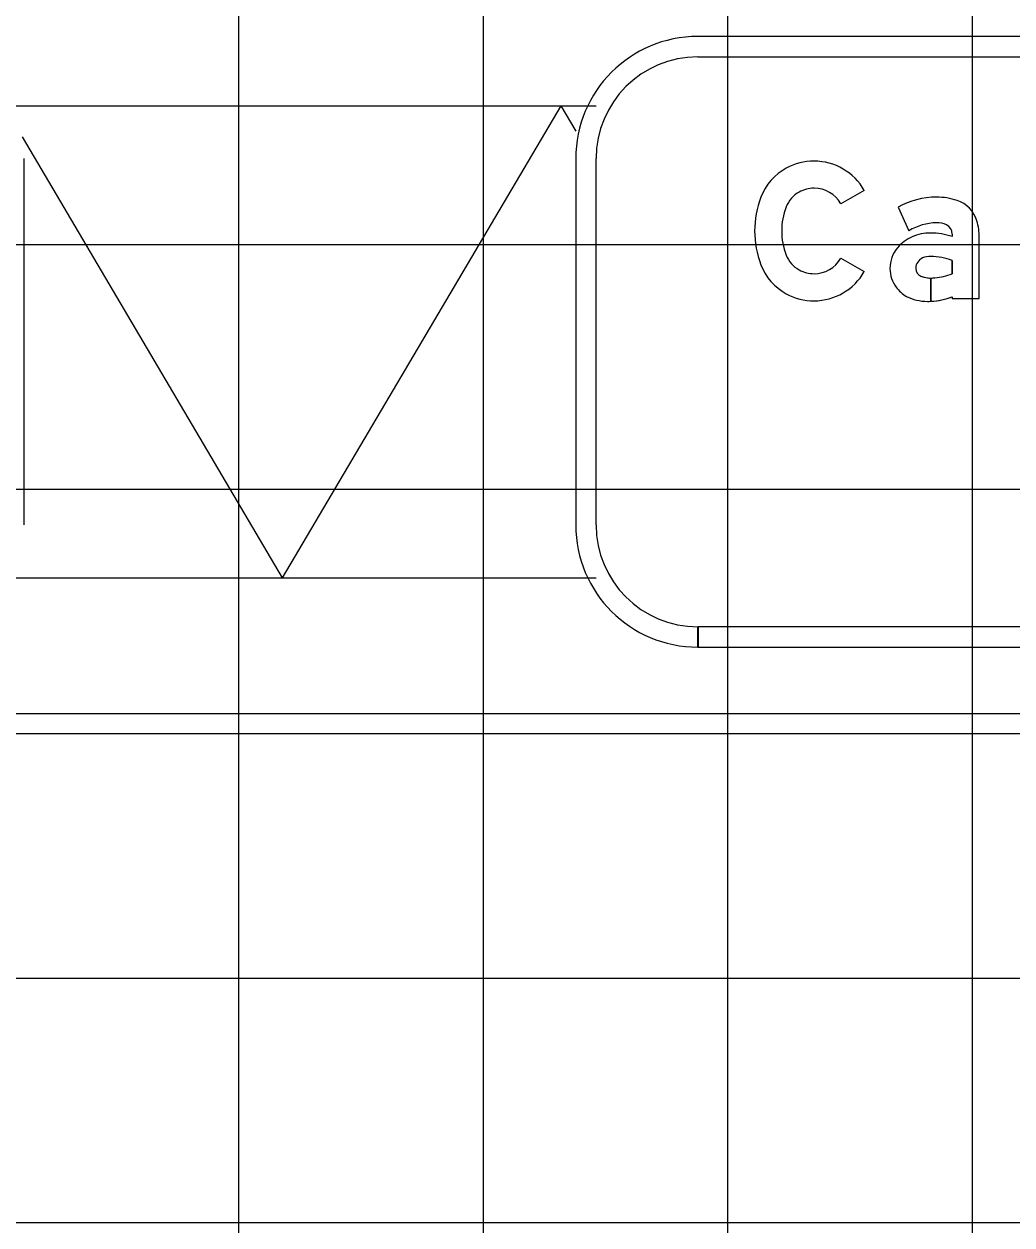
# Model space of a CAD drawing. Extents: x 1797809 to 2198143, y 249608 to 1237864.
# Drawn here: x 2196744.51 to 2196752.6, y 1237203.09 to 1237212.91 of the extents above; entities that cross this region are included whole.
import ezdxf

# ---------------------------------------------------------------- set-up
doc = ezdxf.new("R2010")
doc.units = 0
for name, color, linetype in [('GSBWFILL', 7, 'Continuous'), ('GSCOLORFILL', 7, 'Continuous'), ('GSDIMS', 7, 'Continuous'), ('GSOUTLINE', 7, 'Continuous'), ('GSSHT', 7, 'Continuous')]:
    doc.layers.add(name, color=color, linetype=linetype)

msp = doc.modelspace()

# ---------------------------------------------------------------- linework, layer by layer
at = {"layer": 'GSBWFILL'}
for points in [[(2196751.3866, 1237211.552), (2196751.194, 1237211.4429)], [(2196751.6636, 1237211.4136), (2196751.7525, 1237211.2217)], [(2196752.1063, 1237211.1948), (2196752.1063, 1237211.1744)], [(2196752.1063, 1237210.6819), (2196752.1063, 1237210.6664), (2196752.3277, 1237210.6664), (2196752.3277, 1237211.166)], [(2196751.194, 1237210.9971), (2196751.3866, 1237210.8879)], [(2196752.1063, 1237210.9783), (2196752.1063, 1237210.8708)], [(2196751.9319, 1237210.645), (2196751.9319, 1237210.8349)], [(2196751.932, 1237210.8349), (2196751.932, 1237210.645)]]:
    msp.add_lwpolyline(points, dxfattribs=at)
for centre, major_axis, start_param, end_param in [((2196750.9648, 1237211.3341), (0, 0.454), 0.495249, 1.205818), ((2196750.9764, 1237211.3126), (0, 0.4785), 0, 0.495249), ((2196750.9764, 1237211.3196), (0, 0.4715), 5.228016, 6.283185), ((2196750.9648, 1237211.3341), (0, 0.2325), 0.495249, 1.205818), ((2196750.9764, 1237211.3126), (0, 0.257), 0, 0.495249), ((2196750.9764, 1237211.3196), (0, 0.25), 5.228016, 6.283185), ((2196751.2635, 1237211.22), (0, 0.7738), 1.205818, 1.935775), ((2196751.2635, 1237211.22), (0, 0.5523), 1.205818, 1.935775), ((2196751.9777, 1237210.8621), (0, 0.6347), 0, 0.517719), ((2196751.9777, 1237210.9548), (0, 0.542), 5.96613, 6.283185), ((2196752.069, 1237211.2331), (0, 0.2491), 4.997165, 5.96613), ((2196751.9777, 1237210.8621), (0, 0.4243), 0, 0.559495), ((2196751.9856, 1237211.1189), (0, 0.1678), 5.822746, 6.330435), ((2196752.0233, 1237211.1948), (0, 0.083), 4.712389, 5.822746), ((2196751.8398, 1237211.166), (0, 0.4879), 4.712389, 4.997165), ((2196751.9027, 1237210.8801), (0, 0.3175), 0.399285, 0.87593), ((2196751.9287, 1237210.8236), (0, 0.3797), 0, 0.404512), ((2196751.9287, 1237210.6443), (0, 0.559), 5.959871, 6.283185), ((2196750.9648, 1237211.1059), (0, 0.2325), 1.935775, 2.646344), ((2196751.8637, 1237210.9127), (0, 0.2667), 0.87593, 1.570796), ((2196750.9648, 1237211.1059), (0, 0.454), 1.935775, 2.646344), ((2196750.9764, 1237211.1204), (0, 0.25), 3.141593, 4.196762), ((2196751.9015, 1237210.9129), (0, 0.0941), 0.408547, 1.530785), ((2196751.9277, 1237210.8524), (0, 0.1601), 6.259455, 6.691732), ((2196751.9161, 1237210.4683), (0, 0.5444), 5.926185, 6.254823), ((2196750.9764, 1237211.1274), (0, 0.257), 2.646344, 3.141593), ((2196750.9764, 1237211.1204), (0, 0.4715), 3.141593, 4.196762), ((2196751.8519, 1237210.9127), (0, 0.2549), 1.570796, 2.21394), ((2196751.9076, 1237210.9127), (0, 0.1002), 1.530785, 1.570796), ((2196751.8738, 1237210.9127), (0, 0.0664), 1.570796, 2.757027), ((2196751.9319, 1237211.0564), (0, 0.2214), 2.757027, 3.141593), ((2196751.9319, 1237211.0564), (0, 0.2214), 3.141843, 3.28451), ((2196751.919, 1237211.347), (0, 0.5118), 3.228562, 3.516221), ((2196751.8745, 1237210.9296), (0, 0.2832), 2.21394, 2.611125), ((2196750.9764, 1237211.1274), (0, 0.4785), 2.646344, 3.141593), ((2196751.9035, 1237211.0252), (0, 0.381), 2.672443, 3.141593), ((2196751.9035, 1237211.2094), (0, 0.5652), 3.141593, 3.191959), ((2196751.9035, 1237211.2094), (0, 0.5652), 3.192057, 3.508644)]:
    msp.add_ellipse(centre, major_axis=major_axis, ratio=0.999998, start_param=start_param, end_param=end_param, dxfattribs=at)
at = {"layer": 'GSCOLORFILL'}
for p, q in [((2196758.5167, 1237212.8109), (2196750.0252, 1237212.8109)), ((2196750.0252, 1237212.6444), (2196758.5167, 1237212.6444)), ((2196744.5127, 1237208.8149), (2196744.5127, 1237211.8119)), ((2196749.0262, 1237211.8119), (2196749.0262, 1237208.8149)), ((2196749.1927, 1237208.8149), (2196749.1927, 1237211.8119)), ((2196750.0252, 1237207.8159), (2196750.0252, 1237207.9824)), ((2196758.5167, 1237207.9824), (2196750.0268, 1237207.9824)), ((2196750.0268, 1237207.9824), (2196750.0268, 1237207.8159)), ((2196750.0268, 1237207.8159), (2196758.5167, 1237207.8159))]:
    msp.add_line(p, q, dxfattribs=at)
for points in [[(2196751.3866, 1237211.552), (2196751.194, 1237211.4429)], [(2196751.6636, 1237211.4136), (2196751.7525, 1237211.2217)], [(2196752.1063, 1237211.1948), (2196752.1063, 1237211.1744)], [(2196752.1063, 1237210.6819), (2196752.1063, 1237210.6664), (2196752.3277, 1237210.6664), (2196752.3277, 1237211.166)], [(2196751.194, 1237210.9971), (2196751.3866, 1237210.8879)], [(2196752.1063, 1237210.9783), (2196752.1063, 1237210.8708)], [(2196751.9319, 1237210.645), (2196751.9319, 1237210.8349)], [(2196751.932, 1237210.8349), (2196751.932, 1237210.645)]]:
    msp.add_lwpolyline(points, dxfattribs=at)
for centre, radius, start, end in [((2196750.0252, 1237211.8119), 0.999, 90, 180), ((2196750.0252, 1237211.8119), 0.8325, 90, 180), ((2196750.0252, 1237208.8149), 0.999, 180, 270), ((2196750.0252, 1237208.8149), 0.8325, 180, 270)]:
    msp.add_arc(centre, radius, start, end, dxfattribs=at)
for centre, major_axis, start_param, end_param in [((2196750.9648, 1237211.3341), (0, 0.454), 0.495249, 1.205818), ((2196750.9764, 1237211.3126), (0, 0.4785), 0, 0.495249), ((2196750.9764, 1237211.3196), (0, 0.4715), 5.228016, 6.283185), ((2196750.9648, 1237211.3341), (0, 0.2325), 0.495249, 1.205818), ((2196750.9764, 1237211.3126), (0, 0.257), 0, 0.495249), ((2196750.9764, 1237211.3196), (0, 0.25), 5.228016, 6.283185), ((2196751.2635, 1237211.22), (0, 0.7738), 1.205818, 1.935775), ((2196751.2635, 1237211.22), (0, 0.5523), 1.205818, 1.935775), ((2196751.9777, 1237210.8621), (0, 0.6347), 0, 0.517719), ((2196751.9777, 1237210.9548), (0, 0.542), 5.96613, 6.283185), ((2196752.069, 1237211.2331), (0, 0.2491), 4.997165, 5.96613), ((2196751.9777, 1237210.8621), (0, 0.4243), 0, 0.559495), ((2196751.9856, 1237211.1189), (0, 0.1678), 5.822746, 6.330435), ((2196752.0233, 1237211.1948), (0, 0.083), 4.712389, 5.822746), ((2196751.8398, 1237211.166), (0, 0.4879), 4.712389, 4.997165), ((2196751.9027, 1237210.8801), (0, 0.3175), 0.399285, 0.87593), ((2196751.9287, 1237210.8236), (0, 0.3797), 0, 0.404512), ((2196751.9287, 1237210.6443), (0, 0.559), 5.959871, 6.283185), ((2196750.9648, 1237211.1059), (0, 0.2325), 1.935775, 2.646344), ((2196751.8637, 1237210.9127), (0, 0.2667), 0.87593, 1.570796), ((2196750.9648, 1237211.1059), (0, 0.454), 1.935775, 2.646344), ((2196750.9764, 1237211.1204), (0, 0.25), 3.141593, 4.196762), ((2196751.9015, 1237210.9129), (0, 0.0941), 0.408547, 1.530785), ((2196751.9277, 1237210.8524), (0, 0.1601), 6.259455, 6.691732), ((2196751.9161, 1237210.4683), (0, 0.5444), 5.926185, 6.254823), ((2196750.9764, 1237211.1274), (0, 0.257), 2.646344, 3.141593), ((2196750.9764, 1237211.1204), (0, 0.4715), 3.141593, 4.196762), ((2196751.8519, 1237210.9127), (0, 0.2549), 1.570796, 2.21394), ((2196751.9076, 1237210.9127), (0, 0.1002), 1.530785, 1.570796), ((2196751.8738, 1237210.9127), (0, 0.0664), 1.570796, 2.757027), ((2196751.9319, 1237211.0564), (0, 0.2214), 2.757027, 3.141593), ((2196751.9319, 1237211.0564), (0, 0.2214), 3.141843, 3.28451), ((2196751.919, 1237211.347), (0, 0.5118), 3.228562, 3.516221), ((2196751.8745, 1237210.9296), (0, 0.2832), 2.21394, 2.611125), ((2196750.9764, 1237211.1274), (0, 0.4785), 2.646344, 3.141593), ((2196751.9035, 1237211.0252), (0, 0.381), 2.672443, 3.141593), ((2196751.9035, 1237211.2094), (0, 0.5652), 3.141593, 3.191959), ((2196751.9035, 1237211.2094), (0, 0.5652), 3.192057, 3.508644)]:
    msp.add_ellipse(centre, major_axis=major_axis, ratio=0.999998, start_param=start_param, end_param=end_param, dxfattribs=at)
at = {"layer": 'GSDIMS'}
for p, q in [((2196744.3462, 1237212.2446), (2196749.1927, 1237212.2446)), ((2196748.9033, 1237212.2446), (2196746.6247, 1237208.3822)), ((2196748.9033, 1237212.2446), (2196749.0262, 1237212.0363)), ((2196744.4968, 1237211.9893), (2196746.6247, 1237208.3822)), ((2196744.3462, 1237208.3822), (2196749.1927, 1237208.3822)), ((2196712.3876, 1237207.2717), (2196776.1619, 1237207.2717))]:
    msp.add_line(p, q, dxfattribs=at)
at = {"layer": 'GSOUTLINE'}
for points in [[(2196751.3866, 1237211.552), (2196751.194, 1237211.4429)], [(2196751.6636, 1237211.4136), (2196751.7525, 1237211.2217)], [(2196752.1063, 1237211.1948), (2196752.1063, 1237211.1744)], [(2196752.1063, 1237210.6819), (2196752.1063, 1237210.6664), (2196752.3277, 1237210.6664), (2196752.3277, 1237211.166)], [(2196751.194, 1237210.9971), (2196751.3866, 1237210.8879)], [(2196752.1063, 1237210.8708), (2196752.1063, 1237210.9783)]]:
    msp.add_lwpolyline(points, dxfattribs=at)
for centre, major_axis, start_param, end_param in [((2196750.9648, 1237211.3341), (0, 0.454), 0.495249, 1.205818), ((2196750.9764, 1237211.3126), (0, 0.4785), 0, 0.495249), ((2196750.9764, 1237211.3196), (0, 0.4715), 5.228016, 6.283185), ((2196750.9648, 1237211.3341), (0, 0.2325), 0.495249, 1.205818), ((2196750.9764, 1237211.3126), (0, 0.257), 0, 0.495249), ((2196750.9764, 1237211.3196), (0, 0.25), 5.228016, 6.283185), ((2196751.2635, 1237211.22), (0, 0.7738), 1.205818, 1.935775), ((2196751.2635, 1237211.22), (0, 0.5523), 1.205818, 1.935775), ((2196751.9777, 1237210.8621), (0, 0.6347), 6.283185, 6.800904), ((2196751.9777, 1237210.9548), (0, 0.542), 5.96613, 6.283185), ((2196752.069, 1237211.2331), (0, 0.2491), 4.997165, 5.96613), ((2196751.9777, 1237210.8621), (0, 0.4243), 0, 0.559495), ((2196751.9856, 1237211.1189), (0, 0.1678), 5.822746, 6.330435), ((2196752.0233, 1237211.1948), (0, 0.083), 4.712389, 5.822746), ((2196751.8398, 1237211.166), (0, 0.4879), 4.712389, 4.997165), ((2196751.9027, 1237210.8801), (0, 0.3175), 0.399285, 0.87593), ((2196751.9287, 1237210.8236), (0, 0.3797), 0, 0.404512), ((2196751.9287, 1237210.6443), (0, 0.559), 5.959871, 6.283185), ((2196750.9648, 1237211.1059), (0, 0.2325), 1.935775, 2.646344), ((2196751.8637, 1237210.9127), (0, 0.2667), 0.87593, 1.570796), ((2196750.9648, 1237211.1059), (0, 0.454), 1.935775, 2.646344), ((2196750.9764, 1237211.1204), (0, 0.25), 3.141593, 4.196762), ((2196751.9015, 1237210.9129), (0, 0.0941), 0.408547, 1.530785), ((2196751.9277, 1237210.8524), (0, 0.1601), 6.25958, 6.691732), ((2196751.9161, 1237210.4683), (0, 0.5444), 5.926185, 6.254787), ((2196751.9313, 1237211.0041), (0, 0.0083), 6.254787, 6.25958), ((2196750.9764, 1237211.1274), (0, 0.257), 2.646344, 3.141593), ((2196750.9764, 1237211.1204), (0, 0.4715), 3.141593, 4.196762), ((2196751.8519, 1237210.9127), (0, 0.2549), 1.570796, 2.21394), ((2196751.9076, 1237210.9127), (0, 0.1002), 1.530785, 1.570796), ((2196751.8738, 1237210.9127), (0, 0.0664), 1.570796, 2.757027), ((2196751.9319, 1237211.0564), (0, 0.2214), 2.757027, 3.28451), ((2196751.919, 1237211.347), (0, 0.5118), 3.228562, 3.516221), ((2196751.8745, 1237210.9296), (0, 0.2832), 2.21394, 2.611125), ((2196750.9764, 1237211.1274), (0, 0.4785), 2.646344, 3.141593), ((2196751.9035, 1237211.0252), (0, 0.381), 2.672443, 3.141593), ((2196751.9035, 1237211.2094), (0, 0.5652), 3.141593, 3.508644)]:
    msp.add_ellipse(centre, major_axis=major_axis, ratio=0.999998, start_param=start_param, end_param=end_param, dxfattribs=at)
at = {"layer": 'GSSHT'}
for p, q in [((2196746.2713, 1237163.1062), (2196746.2713, 1237223.1062)), ((2196748.2713, 1237163.1062), (2196748.2713, 1237223.1062)), ((2196750.2713, 1237163.1062), (2196750.2713, 1237223.1062)), ((2196752.2713, 1237163.1062), (2196752.2713, 1237223.1062)), ((2196808.2713, 1237211.1062), (2196678.2713, 1237211.1062)), ((2196808.2713, 1237209.1062), (2196678.2713, 1237209.1062)), ((2196808.2713, 1237207.1062), (2196678.2713, 1237207.1062)), ((2196808.2713, 1237205.1062), (2196678.2713, 1237205.1062)), ((2196808.2713, 1237203.1062), (2196678.2713, 1237203.1062))]:
    msp.add_line(p, q, dxfattribs=at)

doc.saveas('drawing.dxf')
